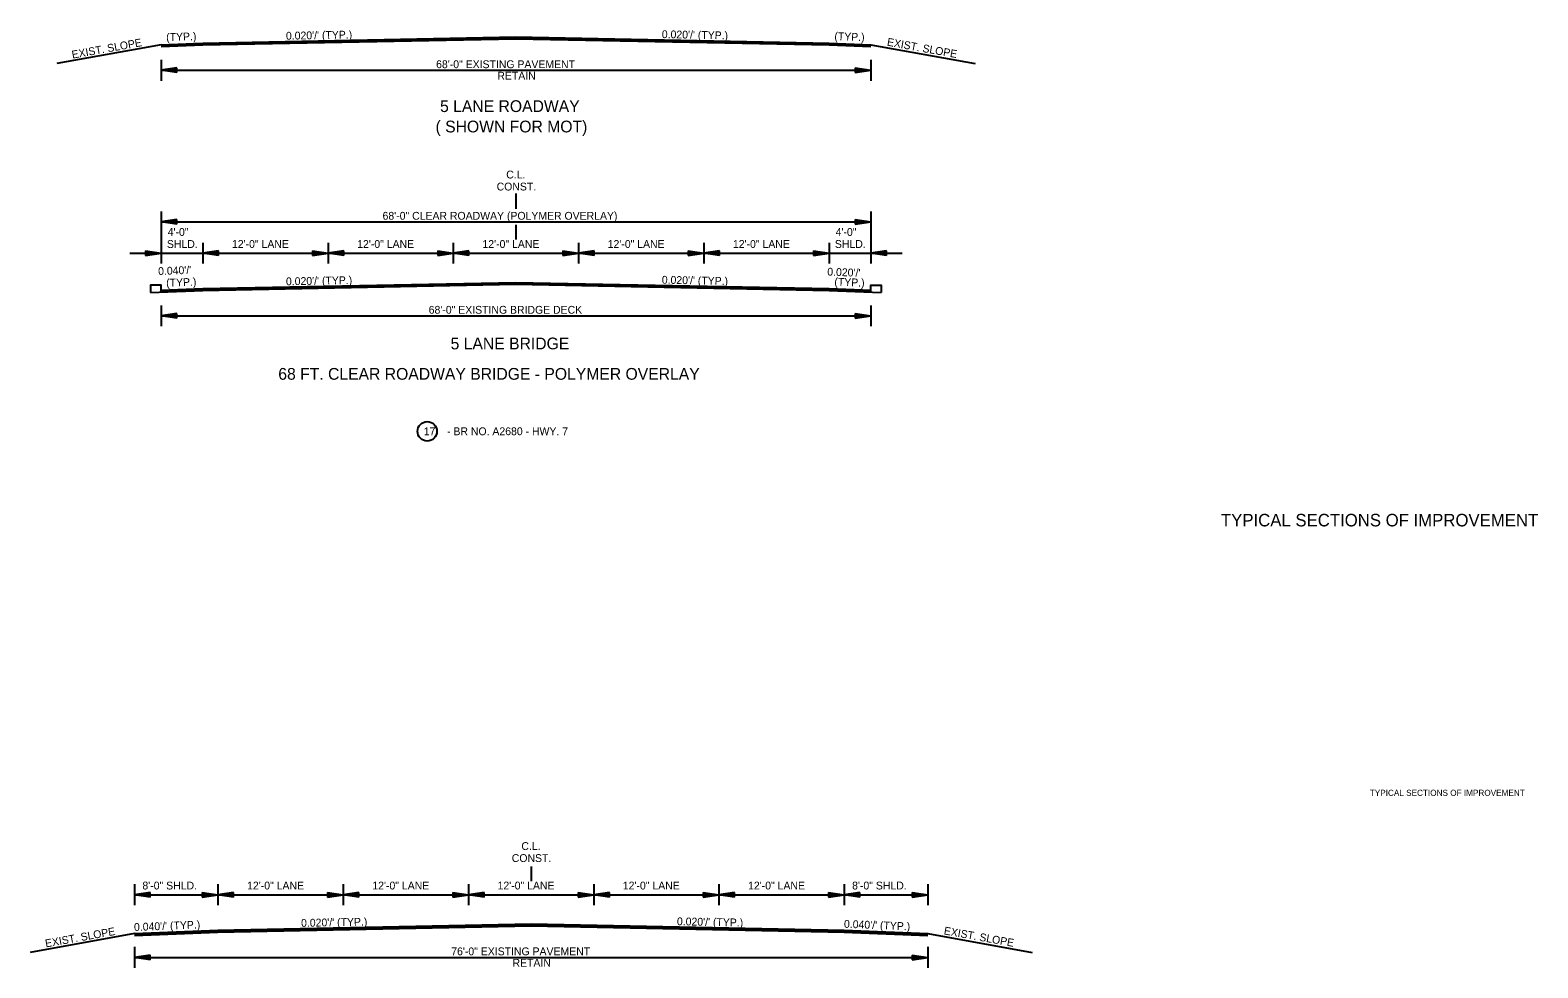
# Model space of a CAD drawing. Extents: x 550980 to 1930787, y -1972975 to 596640.
# Drawn here: x 551101 to 552546, y -1953355 to -1952457 of the extents above; entities that cross this region are included whole.
import ezdxf

# ---------------------------------------------------------------- set-up
doc = ezdxf.new("R2010")
doc.units = 0
for name, color, linetype in [('R_Border', 7, 'Continuous'), ('R_Draft', 7, 'Continuous'), ('S_AREA_CALC', 7, 'Continuous')]:
    doc.layers.add(name, color=color, linetype=linetype)

# ---------------------------------------------------------------- blocks, each defined once
blk = doc.blocks.new('ARROW')
at = {"layer": 'R_Draft'}
for p, q in [((-2, 0.3), (0, 0)), ((-2, 0.3), (-2, -0.3)), ((-2, 0.25), (-0.334, 0)), ((-2, 0.199), (-0.678, 0)), ((-2, 0.149), (-1.011, 0)), ((-2, 0.097), (-1.35, 0)), ((-2, 0.047), (-1.684, 0)), ((-2, -0.3), (0, 0)), ((-2, -0.098), (-1.35, 0)), ((-2, -0.199), (-0.678, 0)), ((-2, -0.25), (-0.334, 0)), ((-2, -0.149), (-1.011, 0)), ((-2, -0.047), (-1.684, 0))]:
    blk.add_line(p, q, dxfattribs=at)
blk = doc.blocks.new('BPPOLY')
at = {"layer": 'R_Border'}
blk.add_circle((0, 0), 9.34, dxfattribs=at)

msp = doc.modelspace()

# ---------------------------------------------------------------- linework, layer by layer
at = {"layer": 'R_Border'}
for p, q in [((551226.8, -1952471), (551126.8, -1952489)), ((551906.8, -1952471), (552006.8, -1952489)), ((551226.8, -1952485.4), (551226.8, -1952505.4)), ((551226.8, -1952495.4), (551906.8, -1952495.4)), ((551906.8, -1952485.4), (551906.8, -1952505.4)), ((551566.8, -1952613.5), (551566.8, -1952628)), ((551226.8, -1952630.5), (551226.8, -1952680.5)), ((551226.8, -1952640.5), (551906.8, -1952640.5)), ((551906.8, -1952630.5), (551906.8, -1952680.5)), ((551566.8, -1952643.5), (551566.8, -1952657.5)), ((551266.8, -1952660.5), (551266.8, -1952680.5)), ((551386.8, -1952660.5), (551386.8, -1952680.5)), ((551506.8, -1952660.5), (551506.8, -1952680.5)), ((551626.8, -1952660.5), (551626.8, -1952680.5)), ((551746.8, -1952660.5), (551746.8, -1952680.5)), ((551866.8, -1952660.5), (551866.8, -1952680.5)), ((551196.8, -1952670.5), (551936.8, -1952670.5)), ((551226.8, -1952720.5), (551226.8, -1952740.5)), ((551906.8, -1952720.5), (551906.8, -1952740.5)), ((551226.8, -1952730.5), (551906.8, -1952730.5)), ((551581.3, -1953257.7), (551581.3, -1953271.7)), ((551201.3, -1953274.7), (551201.3, -1953294.7)), ((551281.3, -1953274.7), (551281.3, -1953294.7)), ((551401.3, -1953274.7), (551401.3, -1953294.7)), ((551521.3, -1953274.7), (551521.3, -1953294.7)), ((551641.3, -1953274.7), (551641.3, -1953294.7)), ((551761.3, -1953274.7), (551761.3, -1953294.7)), ((551881.3, -1953274.7), (551881.3, -1953294.7)), ((551961.3, -1953274.7), (551961.3, -1953294.7)), ((551216.3, -1953282.5), (551201.3, -1953284.7)), ((551201.3, -1953284.7), (551961.3, -1953284.7)), ((551216.3, -1953287), (551201.3, -1953284.7)), ((551216.3, -1953282.8), (551203.8, -1953284.7)), ((551216.3, -1953286.6), (551203.8, -1953284.7)), ((551216.3, -1953283.2), (551206.4, -1953284.7)), ((551216.3, -1953286.2), (551206.4, -1953284.7)), ((551216.3, -1953283.6), (551208.9, -1953284.7)), ((551216.3, -1953285.8), (551208.9, -1953284.7)), ((551216.3, -1953284), (551211.5, -1953284.7)), ((551216.3, -1953285.4), (551211.5, -1953284.7)), ((551216.3, -1953284.4), (551214, -1953284.7)), ((551216.3, -1953285.1), (551214, -1953284.7)), ((551216.3, -1953287), (551216.3, -1953282.5)), ((551266.3, -1953282.5), (551281.3, -1953284.7)), ((551266.3, -1953282.5), (551266.3, -1953287)), ((551266.3, -1953282.8), (551278.8, -1953284.7)), ((551266.3, -1953283.2), (551276.3, -1953284.7)), ((551266.3, -1953283.6), (551273.8, -1953284.7)), ((551266.3, -1953284), (551271.2, -1953284.7)), ((551266.3, -1953284.4), (551268.7, -1953284.7)), ((551266.3, -1953287), (551281.3, -1953284.7)), ((551266.3, -1953285.4), (551271.2, -1953284.7)), ((551266.3, -1953286.2), (551276.3, -1953284.7)), ((551266.3, -1953286.6), (551278.8, -1953284.7)), ((551266.3, -1953285.8), (551273.8, -1953284.7)), ((551266.3, -1953285.1), (551268.7, -1953284.7)), ((551296.3, -1953282.5), (551281.3, -1953284.7)), ((551296.3, -1953287), (551281.3, -1953284.7)), ((551296.3, -1953282.8), (551283.8, -1953284.7)), ((551296.3, -1953286.6), (551283.8, -1953284.7)), ((551296.3, -1953283.2), (551286.4, -1953284.7)), ((551296.3, -1953286.2), (551286.4, -1953284.7)), ((551296.3, -1953283.6), (551288.9, -1953284.7)), ((551296.3, -1953285.8), (551288.9, -1953284.7)), ((551296.3, -1953284), (551291.5, -1953284.7)), ((551296.3, -1953285.4), (551291.5, -1953284.7)), ((551296.3, -1953284.4), (551294, -1953284.7)), ((551296.3, -1953285.1), (551294, -1953284.7)), ((551296.3, -1953287), (551296.3, -1953282.5)), ((551386.3, -1953282.5), (551401.3, -1953284.7)), ((551386.3, -1953282.5), (551386.3, -1953287)), ((551386.3, -1953282.8), (551398.8, -1953284.7)), ((551386.3, -1953283.2), (551396.3, -1953284.7)), ((551386.3, -1953283.6), (551393.8, -1953284.7)), ((551386.3, -1953284), (551391.2, -1953284.7)), ((551386.3, -1953284.4), (551388.7, -1953284.7)), ((551386.3, -1953287), (551401.3, -1953284.7)), ((551386.3, -1953285.4), (551391.2, -1953284.7)), ((551386.3, -1953286.2), (551396.3, -1953284.7)), ((551386.3, -1953286.6), (551398.8, -1953284.7)), ((551386.3, -1953285.8), (551393.8, -1953284.7)), ((551386.3, -1953285.1), (551388.7, -1953284.7)), ((551416.3, -1953282.5), (551401.3, -1953284.7)), ((551416.3, -1953287), (551401.3, -1953284.7)), ((551416.3, -1953282.8), (551403.8, -1953284.7)), ((551416.3, -1953286.6), (551403.8, -1953284.7)), ((551416.3, -1953283.2), (551406.4, -1953284.7)), ((551416.3, -1953286.2), (551406.4, -1953284.7)), ((551416.3, -1953283.6), (551408.9, -1953284.7)), ((551416.3, -1953285.8), (551408.9, -1953284.7)), ((551416.3, -1953284), (551411.5, -1953284.7)), ((551416.3, -1953285.4), (551411.5, -1953284.7)), ((551416.3, -1953284.4), (551414, -1953284.7)), ((551416.3, -1953285.1), (551414, -1953284.7)), ((551416.3, -1953287), (551416.3, -1953282.5)), ((551506.3, -1953282.5), (551521.3, -1953284.7)), ((551506.3, -1953282.5), (551506.3, -1953287)), ((551506.3, -1953282.8), (551518.8, -1953284.7)), ((551506.3, -1953283.2), (551516.3, -1953284.7)), ((551506.3, -1953283.6), (551513.8, -1953284.7)), ((551506.3, -1953284), (551511.2, -1953284.7)), ((551506.3, -1953284.4), (551508.7, -1953284.7)), ((551506.3, -1953287), (551521.3, -1953284.7)), ((551506.3, -1953285.4), (551511.2, -1953284.7)), ((551506.3, -1953286.2), (551516.3, -1953284.7)), ((551506.3, -1953286.6), (551518.8, -1953284.7)), ((551506.3, -1953285.8), (551513.8, -1953284.7)), ((551506.3, -1953285.1), (551508.7, -1953284.7)), ((551536.3, -1953282.5), (551521.3, -1953284.7)), ((551536.3, -1953287), (551521.3, -1953284.7)), ((551536.3, -1953282.8), (551523.8, -1953284.7)), ((551536.3, -1953286.6), (551523.8, -1953284.7)), ((551536.3, -1953283.2), (551526.4, -1953284.7)), ((551536.3, -1953286.2), (551526.4, -1953284.7)), ((551536.3, -1953283.6), (551528.9, -1953284.7)), ((551536.3, -1953285.8), (551528.9, -1953284.7)), ((551536.3, -1953284), (551531.5, -1953284.7)), ((551536.3, -1953285.4), (551531.5, -1953284.7)), ((551536.3, -1953284.4), (551534, -1953284.7)), ((551536.3, -1953285.1), (551534, -1953284.7)), ((551536.3, -1953287), (551536.3, -1953282.5)), ((551626.3, -1953282.5), (551641.3, -1953284.7)), ((551626.3, -1953282.5), (551626.3, -1953287)), ((551626.3, -1953282.8), (551638.8, -1953284.7)), ((551626.3, -1953283.2), (551636.3, -1953284.7)), ((551626.3, -1953283.6), (551633.8, -1953284.7)), ((551626.3, -1953284), (551631.2, -1953284.7)), ((551626.3, -1953284.4), (551628.7, -1953284.7)), ((551626.3, -1953287), (551641.3, -1953284.7)), ((551626.3, -1953285.4), (551631.2, -1953284.7)), ((551626.3, -1953286.2), (551636.3, -1953284.7)), ((551626.3, -1953286.6), (551638.8, -1953284.7)), ((551626.3, -1953285.8), (551633.8, -1953284.7)), ((551626.3, -1953285.1), (551628.7, -1953284.7)), ((551656.3, -1953282.5), (551641.3, -1953284.7)), ((551656.3, -1953287), (551641.3, -1953284.7)), ((551656.3, -1953282.8), (551643.8, -1953284.7)), ((551656.3, -1953286.6), (551643.8, -1953284.7)), ((551656.3, -1953283.2), (551646.4, -1953284.7)), ((551656.3, -1953286.2), (551646.4, -1953284.7)), ((551656.3, -1953283.6), (551648.9, -1953284.7)), ((551656.3, -1953285.8), (551648.9, -1953284.7)), ((551656.3, -1953284), (551651.5, -1953284.7)), ((551656.3, -1953285.4), (551651.5, -1953284.7)), ((551656.3, -1953284.4), (551654, -1953284.7)), ((551656.3, -1953285.1), (551654, -1953284.7)), ((551656.3, -1953287), (551656.3, -1953282.5)), ((551746.3, -1953282.5), (551761.3, -1953284.7)), ((551746.3, -1953282.5), (551746.3, -1953287)), ((551746.3, -1953282.8), (551758.8, -1953284.7)), ((551746.3, -1953283.2), (551756.3, -1953284.7)), ((551746.3, -1953283.6), (551753.8, -1953284.7)), ((551746.3, -1953284), (551751.2, -1953284.7)), ((551746.3, -1953284.4), (551748.7, -1953284.7)), ((551746.3, -1953287), (551761.3, -1953284.7)), ((551746.3, -1953285.4), (551751.2, -1953284.7)), ((551746.3, -1953286.2), (551756.3, -1953284.7)), ((551746.3, -1953286.6), (551758.8, -1953284.7)), ((551746.3, -1953285.8), (551753.8, -1953284.7)), ((551746.3, -1953285.1), (551748.7, -1953284.7)), ((551776.3, -1953282.5), (551761.3, -1953284.7)), ((551776.3, -1953287), (551761.3, -1953284.7)), ((551776.3, -1953282.8), (551763.8, -1953284.7)), ((551776.3, -1953286.6), (551763.8, -1953284.7)), ((551776.3, -1953283.2), (551766.4, -1953284.7)), ((551776.3, -1953286.2), (551766.4, -1953284.7)), ((551776.3, -1953283.6), (551768.9, -1953284.7)), ((551776.3, -1953285.8), (551768.9, -1953284.7)), ((551776.3, -1953284), (551771.5, -1953284.7)), ((551776.3, -1953285.4), (551771.5, -1953284.7)), ((551776.3, -1953284.4), (551774, -1953284.7)), ((551776.3, -1953285.1), (551774, -1953284.7)), ((551776.3, -1953287), (551776.3, -1953282.5)), ((551866.3, -1953282.5), (551881.3, -1953284.7)), ((551866.3, -1953282.5), (551866.3, -1953287)), ((551866.3, -1953282.8), (551878.8, -1953284.7)), ((551866.3, -1953283.2), (551876.3, -1953284.7)), ((551866.3, -1953283.6), (551873.8, -1953284.7)), ((551866.3, -1953284), (551871.2, -1953284.7)), ((551866.3, -1953284.4), (551868.7, -1953284.7)), ((551866.3, -1953287), (551881.3, -1953284.7)), ((551866.3, -1953285.4), (551871.2, -1953284.7)), ((551866.3, -1953286.2), (551876.3, -1953284.7)), ((551866.3, -1953286.6), (551878.8, -1953284.7)), ((551866.3, -1953285.8), (551873.8, -1953284.7)), ((551866.3, -1953285.1), (551868.7, -1953284.7)), ((551896.3, -1953282.5), (551881.3, -1953284.7)), ((551896.3, -1953287), (551881.3, -1953284.7)), ((551896.3, -1953282.8), (551883.8, -1953284.7)), ((551896.3, -1953286.6), (551883.8, -1953284.7)), ((551896.3, -1953283.2), (551886.4, -1953284.7)), ((551896.3, -1953286.2), (551886.4, -1953284.7)), ((551896.3, -1953283.6), (551888.9, -1953284.7)), ((551896.3, -1953285.8), (551888.9, -1953284.7)), ((551896.3, -1953284), (551891.5, -1953284.7)), ((551896.3, -1953285.4), (551891.5, -1953284.7)), ((551896.3, -1953284.4), (551894, -1953284.7)), ((551896.3, -1953285.1), (551894, -1953284.7)), ((551896.3, -1953287), (551896.3, -1953282.5)), ((551946.3, -1953282.5), (551961.3, -1953284.7)), ((551946.3, -1953282.5), (551946.3, -1953287)), ((551946.3, -1953282.8), (551958.8, -1953284.7)), ((551946.3, -1953283.2), (551956.3, -1953284.7)), ((551946.3, -1953283.6), (551953.8, -1953284.7)), ((551946.3, -1953284), (551951.2, -1953284.7)), ((551946.3, -1953284.4), (551948.7, -1953284.7)), ((551946.3, -1953287), (551961.3, -1953284.7)), ((551946.3, -1953285.4), (551951.2, -1953284.7)), ((551946.3, -1953286.2), (551956.3, -1953284.7)), ((551946.3, -1953286.6), (551958.8, -1953284.7)), ((551946.3, -1953285.8), (551953.8, -1953284.7)), ((551946.3, -1953285.1), (551948.7, -1953284.7)), ((551201.3, -1953321.9), (551101.3, -1953339.9)), ((551961.3, -1953321.9), (552061.3, -1953339.9)), ((551201.3, -1953334.7), (551201.3, -1953354.7)), ((551216.3, -1953342.5), (551201.3, -1953344.7)), ((551201.3, -1953344.7), (551961.3, -1953344.7)), ((551216.3, -1953347), (551201.3, -1953344.7)), ((551216.3, -1953342.8), (551203.8, -1953344.7)), ((551216.3, -1953346.6), (551203.8, -1953344.7)), ((551216.3, -1953343.2), (551206.4, -1953344.7)), ((551216.3, -1953346.2), (551206.4, -1953344.7)), ((551216.3, -1953343.6), (551208.9, -1953344.7)), ((551216.3, -1953345.8), (551208.9, -1953344.7)), ((551216.3, -1953344), (551211.5, -1953344.7)), ((551216.3, -1953345.4), (551211.5, -1953344.7)), ((551216.3, -1953344.4), (551214, -1953344.7)), ((551216.3, -1953345.1), (551214, -1953344.7)), ((551216.3, -1953347), (551216.3, -1953342.5)), ((551946.3, -1953342.5), (551961.3, -1953344.7)), ((551946.3, -1953342.5), (551946.3, -1953347)), ((551946.3, -1953342.8), (551958.8, -1953344.7)), ((551946.3, -1953343.2), (551956.3, -1953344.7)), ((551946.3, -1953343.6), (551953.8, -1953344.7)), ((551946.3, -1953344), (551951.2, -1953344.7)), ((551946.3, -1953344.4), (551948.7, -1953344.7)), ((551946.3, -1953347), (551961.3, -1953344.7)), ((551946.3, -1953345.4), (551951.2, -1953344.7)), ((551946.3, -1953346.2), (551956.3, -1953344.7)), ((551946.3, -1953346.6), (551958.8, -1953344.7)), ((551946.3, -1953345.8), (551953.8, -1953344.7)), ((551946.3, -1953345.1), (551948.7, -1953344.7)), ((551961.3, -1953334.7), (551961.3, -1953354.7))]:
    msp.add_line(p, q, dxfattribs=at)
for points in [[(551226.8, -1952471), (551266.8, -1952469.4), (551566.8, -1952463.4), (551866.8, -1952469.4), (551906.8, -1952471)], [(551226.8, -1952471.3), (551266.8, -1952469.7), (551566.8, -1952463.7), (551866.8, -1952469.7), (551906.8, -1952471.3)], [(551226.8, -1952471.6), (551266.8, -1952470), (551566.8, -1952464), (551866.8, -1952470), (551906.8, -1952471.6)], [(551226.8, -1952471.9), (551266.8, -1952470.3), (551566.8, -1952464.3), (551866.8, -1952470.3), (551906.8, -1952471.9)], [(551226.8, -1952472.2), (551266.8, -1952470.6), (551566.8, -1952464.6), (551866.8, -1952470.6), (551906.8, -1952472.2)], [(551226.8, -1952472.5), (551266.8, -1952470.9), (551566.8, -1952464.9), (551866.8, -1952470.9), (551906.8, -1952472.5)], [(551226.8, -1952472.8), (551266.8, -1952471.2), (551566.8, -1952465.2), (551866.8, -1952471.2), (551906.8, -1952472.8)], [(551216.8, -1952708.3), (551266.8, -1952706.3), (551566.8, -1952700.3), (551866.8, -1952706.3), (551916.8, -1952708.3)], [(551226.8, -1952707.6), (551226.8, -1952701.1), (551216.8, -1952701.1), (551216.8, -1952708.3)], [(551226.8, -1952706.1), (551266.8, -1952704.5), (551566.8, -1952698.5), (551866.8, -1952704.5), (551906.8, -1952706.1)], [(551226.8, -1952706.4), (551266.8, -1952704.8), (551566.8, -1952698.8), (551866.8, -1952704.8), (551906.8, -1952706.4)], [(551226.8, -1952706.7), (551266.8, -1952705.1), (551566.8, -1952699.1), (551866.8, -1952705.1), (551906.8, -1952706.7)], [(551226.8, -1952707), (551266.8, -1952705.4), (551566.8, -1952699.4), (551866.8, -1952705.4), (551906.8, -1952707)], [(551226.8, -1952707.3), (551266.8, -1952705.7), (551566.8, -1952699.7), (551866.8, -1952705.7), (551906.8, -1952707.3)], [(551226.8, -1952707.6), (551266.8, -1952706), (551566.8, -1952700), (551866.8, -1952706), (551906.8, -1952707.6)], [(551906.8, -1952708.3), (551906.8, -1952701.1), (551916.8, -1952701.1), (551916.8, -1952708.3)], [(551201.3, -1953321.9), (551281.3, -1953318.7), (551581.3, -1953312.7), (551881.3, -1953318.7), (551961.3, -1953321.9)], [(551201.3, -1953322.2), (551281.3, -1953319), (551581.3, -1953313), (551881.3, -1953319), (551961.3, -1953322.2)], [(551201.3, -1953322.5), (551281.3, -1953319.3), (551581.3, -1953313.3), (551881.3, -1953319.3), (551961.3, -1953322.5)], [(551201.3, -1953322.8), (551281.3, -1953319.6), (551581.3, -1953313.6), (551881.3, -1953319.6), (551961.3, -1953322.8)], [(551201.3, -1953323.1), (551281.3, -1953319.9), (551581.3, -1953313.9), (551881.3, -1953319.9), (551961.3, -1953323.1)], [(551201.3, -1953323.4), (551281.3, -1953320.2), (551581.3, -1953314.2), (551881.3, -1953320.2), (551961.3, -1953323.4)], [(551201.3, -1953323.7), (551281.3, -1953320.5), (551581.3, -1953314.5), (551881.3, -1953320.5), (551961.3, -1953323.7)]]:
    msp.add_lwpolyline(points, dxfattribs=at)

# ---------------------------------------------------------------- block references
at = {"layer": 'R_Border', "xscale": 7.5, "yscale": 7.5, "rotation": 180}
for p in [(551226.8, -1952495.4), (551226.8, -1952640.5), (551266.8, -1952670.5), (551386.8, -1952670.5), (551506.8, -1952670.5), (551626.8, -1952670.5), (551746.8, -1952670.5), (551906.8, -1952670.5), (551226.8, -1952730.5)]:
    msp.add_blockref('ARROW', p, dxfattribs=at)
at = {"layer": 'R_Border', "xscale": 7.5, "yscale": 7.5}
for p in [(551906.8, -1952495.4), (551906.8, -1952640.5), (551226.8, -1952670.5), (551386.8, -1952670.5), (551506.8, -1952670.5), (551626.8, -1952670.5), (551746.8, -1952670.5), (551866.8, -1952670.5), (551906.8, -1952730.5)]:
    msp.add_blockref('ARROW', p, dxfattribs=at)
at = {"layer": 'R_Border'}
msp.add_blockref('BPPOLY', (551481.8, -1952841.1), dxfattribs=at)

# ---------------------------------------------------------------- texts
for s, height, rotation, p in [('EXIST. SLOPE', 7.5, 10.204, (551141.9, -1952484.3)), ('(TYP.)', 7.5, 2.2916, (551231.8, -1952467.6)), ("0.020'/' (TYP.)", 7.5, 1.1458, (551346.5, -1952466.2)), ("0.020'/' (TYP.)", 7.5, 358.8542, (551706.5, -1952464.6)), ('(TYP.)', 7.5, 357.7084, (551871.8, -1952466.4)), ('EXIST. SLOPE', 7.5, 349.796, (551921.9, -1952471.7)), ("0.040'/'", 7.5, 2.2916, (551224.1, -1952691.5)), ('(TYP.)', 7.5, 2.2916, (551231.8, -1952702.7)), ("0.020'/' (TYP.)", 7.5, 1.1458, (551346.5, -1952701.3)), ("0.020'/' (TYP.)", 7.5, 358.8542, (551706.5, -1952699.7)), ("0.020'/' ", 7.5, 357.7084, (551865, -1952691.9)), ('(TYP.)', 7.5, 357.7084, (551871.8, -1952701.5)), ('TYPICAL SECTIONS OF IMPROVEMENT', 12, 360, (552242.3, -1952932.1)), ('EXIST. SLOPE', 7.5, 10.204, (551116.4, -1953335.2)), ("0.040'/' (TYP.)", 7.5, 2.2916, (551201, -1953319.5)), ("0.020'/' (TYP.)", 7.5, 1.1458, (551361, -1953315.5)), ("0.020'/' (TYP.)", 7.5, 358.8542, (551721, -1953313.9)), ("0.040'/' (TYP.)", 7.5, 357.7084, (551881, -1953316.3)), ('EXIST. SLOPE', 7.5, 349.796, (551976.4, -1953322.6))]:
    msp.add_text(s, height=height, rotation=rotation, dxfattribs=at).set_placement(p)
for s, height, p in [('68\'-0" EXISTING PAVEMENT', 7.5, (551490.3, -1952493.4)), ('RETAIN', 7.5, (551549, -1952504.4)), ('5 LANE ROADWAY', 11.25, (551494.1, -1952535.4)), ('( SHOWN FOR MOT)', 11.25, (551489.8, -1952554.9)), ('C.L.', 7.5, (551557.5, -1952599)), ('CONST.', 7.5, (551548.3, -1952610.5)), ('68\'-0" CLEAR ROADWAY (POLYMER OVERLAY)', 7.5, (551439, -1952638.5)), ('4\'-0"', 7.5, (551233.1, -1952654)), ('4\'-0"', 7.5, (551873.1, -1952654)), ('SHLD.', 7.5, (551232.4, -1952665.5)), ('12\'-0" LANE', 7.5, (551294.7, -1952665.5)), ('12\'-0" LANE', 7.5, (551414.7, -1952665.5)), ('12\'-0" LANE', 7.5, (551534.7, -1952665.5)), ('12\'-0" LANE', 7.5, (551654.7, -1952665.5)), ('12\'-0" LANE', 7.5, (551774.7, -1952665.5)), ('SHLD.', 7.5, (551872.4, -1952665.5)), ('68\'-0" EXISTING BRIDGE DECK', 7.5, (551483.2, -1952728.5)), ('5 LANE BRIDGE', 11.25, (551504.2, -1952762.6)), ('68 FT. CLEAR ROADWAY BRIDGE - POLYMER OVERLAY', 11.25, (551339.1, -1952791.7)), ('17', 7.5, (551478.5, -1952844.8)), ('- BR NO. A2680 - HWY. 7', 7.5, (551500.8, -1952844.8)), ('CONST.', 7.5, (551562.8, -1953253.4)), ('C.L.', 7.5, (551572, -1953241.9)), ('8\'-0" SHLD.', 7.5, (551208.9, -1953279.7)), ('12\'-0" LANE', 7.5, (551309.2, -1953279.7)), ('12\'-0" LANE', 7.5, (551429.2, -1953279.7)), ('12\'-0" LANE', 7.5, (551549.2, -1953279.7)), ('12\'-0" LANE', 7.5, (551669.2, -1953279.7)), ('12\'-0" LANE', 7.5, (551789.2, -1953279.7)), ('8\'-0" SHLD.', 7.5, (551888.9, -1953279.7)), ('76\'-0" EXISTING PAVEMENT', 7.5, (551504.8, -1953342.7)), ('RETAIN', 7.5, (551563.5, -1953353.7))]:
    msp.add_text(s, height=height, dxfattribs=at).set_placement(p)
at = {"layer": 'S_AREA_CALC'}
msp.add_text('TYPICAL SECTIONS OF IMPROVEMENT', height=5.862, rotation=360, dxfattribs=at).set_placement((552384.9, -1953190.1))

doc.saveas('drawing.dxf')
